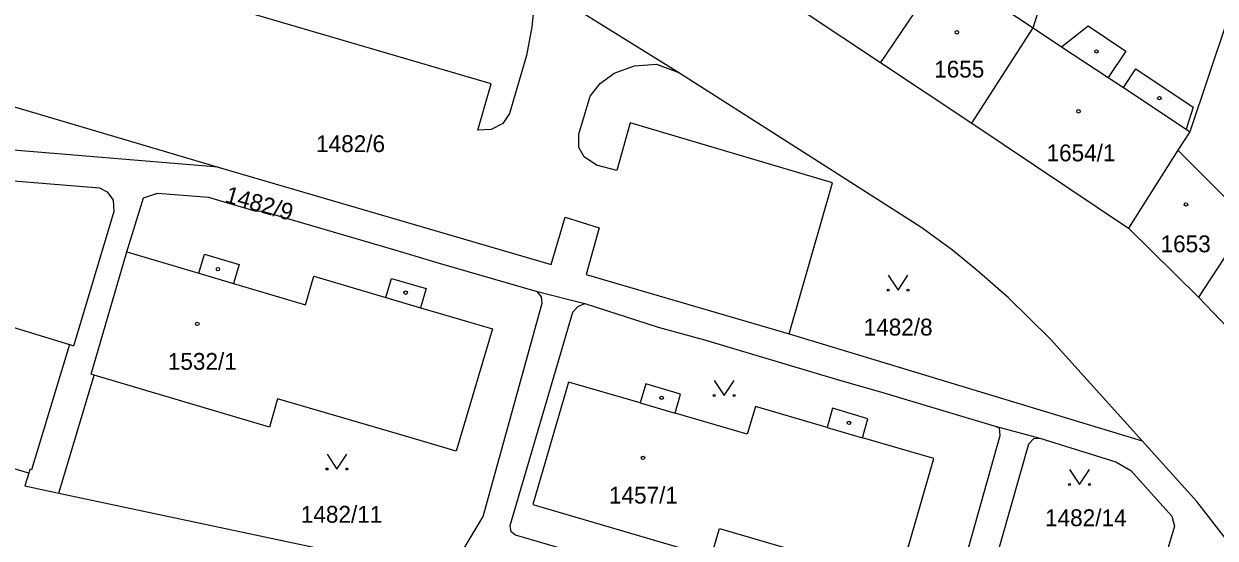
# Model space of a CAD drawing. Extents: x -733394 to -722299, y -1082822 to -1075049.
# Drawn here: x -728440.3 to -728320.2, y -1078792.8 to -1078740.8 of the extents above; entities that cross this region are included whole.
import ezdxf

# ---------------------------------------------------------------- set-up
doc = ezdxf.new("R2010")
doc.units = 0
for name, color, linetype in [('Hranice parcel', 7, 'Continuous'), ('Parcelní čísla', 7, 'Continuous'), ('Vnitřní kresba', 7, 'Continuous'), ('Značky budov', 7, 'Continuous'), ('Značky kultur', 7, 'Continuous')]:
    doc.layers.add(name, color=color, linetype=linetype)

msp = doc.modelspace()

# ---------------------------------------------------------------- linework, layer by layer
at = {"layer": 'Hranice parcel'}
for p, q in [((-728374.37, -1078745.73), (-728390.69, -1078735.56)), ((-728361.64, -1078739.64), (-728353.93, -1078744.76)), ((-728353.93, -1078744.76), (-728344.73, -1078750.87)), ((-728420.71, -1078755.31), (-728480.78, -1078750.36)), ((-728344.73, -1078750.87), (-728328.91, -1078761.46)), ((-728328.91, -1078761.46), (-728321.87, -1078768.42)), ((-728388.54, -1078767.87), (-728383.74, -1078769.07)), ((-728321.87, -1078768.42), (-728314.37, -1078776.32)), ((-728363.14, -1078772.14), (-728327.54, -1078782.94)), ((-728436.78, -1078788.2), (-728433.23, -1078776.3)), ((-728342.36, -1078781.43), (-728337.86, -1078782.65)), ((-728436.78, -1078788.2), (-728409.83, -1078793.94))]:
    msp.add_line(p, q, dxfattribs=at)
for points in [[(-728390.69, -1078735.56), (-728389.16, -1078737.27), (-728388.86, -1078738.91), (-728389.08, -1078741.16), (-728389.63, -1078744.04), (-728391.35, -1078749.91), (-728392.01, -1078750.89), (-728393.19, -1078751.51), (-728394.52, -1078751.59), (-728393.18, -1078746.91), (-728431.05, -1078735.75), (-728430.04, -1078732.22), (-728430.81, -1078731.98), (-728432.47, -1078730.35), (-728428.62, -1078714.01), (-728427.41, -1078713.06)], [(-728343.7, -1078719.86), (-728343.78, -1078720.15), (-728344.33, -1078723.72), (-728345.56, -1078727.79), (-728346.22, -1078730.91), (-728345.09, -1078731.67), (-728353.93, -1078744.76)], [(-728344.73, -1078750.87), (-728338.55, -1078741.24), (-728336.01, -1078733.28), (-728335.26, -1078730.93), (-728334.35, -1078728.08), (-728334.26, -1078727.79)], [(-728442.22, -1078734.48), (-728446.06, -1078747.8), (-728420.71, -1078755.31)], [(-728319, -1078740.61), (-728322.74, -1078751.73), (-728323.94, -1078753.59), (-728328.91, -1078761.46)], [(-728363.14, -1078772.14), (-728358.76, -1078756.9), (-728379.17, -1078750.84), (-728380.52, -1078755.65), (-728382.55, -1078755.1), (-728383.81, -1078754.25), (-728384.34, -1078753.32), (-728384.36, -1078751.99), (-728383.19, -1078748.13), (-728382.2, -1078746.88), (-728380.8, -1078745.82), (-728378.72, -1078745.09), (-728376.5, -1078744.91), (-728374.37, -1078745.73)], [(-728327.54, -1078782.94), (-728336.8, -1078772.66), (-728341.06, -1078768.47), (-728344.18, -1078765.73), (-728346.66, -1078763.69), (-728349.88, -1078761.38), (-728360.56, -1078754.52), (-728374.37, -1078745.73)], [(-728310.73, -1078745.94), (-728310.89, -1078746.41), (-728312.1, -1078749.9), (-728315.12, -1078757.24), (-728315.51, -1078758.04), (-728316.82, -1078760.74), (-728321.87, -1078768.42)], [(-728525.24, -1078760.49), (-728525.51, -1078760.41), (-728524.53, -1078756.65), (-728500.21, -1078751.88), (-728432.69, -1078757.41), (-728431.91, -1078757.81), (-728431.29, -1078758.65), (-728431.25, -1078759.77), (-728435.3, -1078773.36), (-728435.71, -1078773.2)], [(-728420.71, -1078755.31), (-728387.14, -1078765.13), (-728385.73, -1078760.35), (-728382.29, -1078761.42), (-728383.61, -1078766.15), (-728363.14, -1078772.14)], [(-728429.92, -1078763.87), (-728428.23, -1078758.4), (-728426.84, -1078757.93), (-728421.68, -1078758.34), (-728420.68, -1078758.65), (-728417.02, -1078759.7), (-728416.25, -1078759.74), (-728402.81, -1078763.67), (-728398.43, -1078765), (-728388.54, -1078767.87)], [(-728458.32, -1078770.76), (-728455.59, -1078761.47), (-728444.48, -1078764.91), (-728446.04, -1078770.03), (-728435.71, -1078773.2)], [(-728433.23, -1078776.3), (-728433.52, -1078776.2), (-728429.92, -1078763.87)], [(-728429.92, -1078763.87), (-728422.67, -1078766.01), (-728422.1, -1078764.09), (-728418.59, -1078765.13), (-728419.16, -1078767.05), (-728411.91, -1078769.19), (-728411.06, -1078766.31), (-728403.81, -1078768.46), (-728403.24, -1078766.54), (-728399.73, -1078767.57), (-728400.3, -1078769.49), (-728398.55, -1078770.01), (-728393.05, -1078771.64), (-728396.72, -1078783.96), (-728401.81, -1078782.47), (-728414.72, -1078778.69), (-728415.54, -1078781.55), (-728433.23, -1078776.3)], [(-728397.77, -1078796.87), (-728394.01, -1078790.55), (-728388.03, -1078769.03), (-728388.1, -1078768.41), (-728388.54, -1078767.87)], [(-728342.36, -1078781.43), (-728341.95, -1078781.63), (-728341.91, -1078782.43), (-728347.99, -1078804.06), (-728348.14, -1078804.42), (-728348.79, -1078804.68), (-728390.74, -1078792.43), (-728391.16, -1078792.11), (-728391.28, -1078791.47), (-728384.94, -1078769.93), (-728384.44, -1078769.36), (-728383.74, -1078769.07)], [(-728383.74, -1078769.07), (-728376.36, -1078771.44), (-728371.67, -1078772.73), (-728358.4, -1078776.69), (-728353.59, -1078778.08), (-728342.36, -1078781.43)], [(-728435.71, -1078773.2), (-728439.54, -1078785.84), (-728439.7, -1078785.79), (-728439.81, -1078786.18)], [(-728439.81, -1078786.18), (-728457.36, -1078781.04), (-728457.25, -1078780.66), (-728457.44, -1078780.6), (-728455.88, -1078775.22), (-728459.33, -1078774.22)], [(-728370.99, -1078794.64), (-728370.16, -1078791.76), (-728352.13, -1078797.06), (-728348.54, -1078784.72), (-728355.76, -1078782.61), (-728355.2, -1078780.69), (-728358.76, -1078779.64), (-728359.32, -1078781.57), (-728366.54, -1078779.46), (-728367.37, -1078782.25), (-728374.65, -1078780.12), (-728374.09, -1078778.21), (-728377.59, -1078777.19), (-728378.15, -1078779.1), (-728385.38, -1078776.99), (-728389, -1078789.36), (-728370.99, -1078794.64)], [(-728362.13, -1078867.57), (-728362.65, -1078867.12), (-728362.61, -1078866.42), (-728338.99, -1078783.24), (-728338.47, -1078782.7), (-728337.86, -1078782.65)], [(-728337.86, -1078782.65), (-728330.19, -1078785.03), (-728328.68, -1078785.91), (-728324.57, -1078790.53), (-728324.28, -1078791.54), (-728325.88, -1078796.87)], [(-728317.82, -1078798.39), (-728315.86, -1078798.04), (-728317.44, -1078795.4), (-728319.12, -1078792.83), (-728322.05, -1078789.04), (-728327.54, -1078782.94)], [(-728439.81, -1078786.18), (-728440.2, -1078787.46), (-728437.07, -1078788.14), (-728436.78, -1078788.2)]]:
    msp.add_lwpolyline(points, dxfattribs=at)
at = {"layer": 'Vnitřní kresba'}
for p, q in [((-728345.19, -1078736.82), (-728338.55, -1078741.24)), ((-728338.55, -1078741.24), (-728335.68, -1078743.15)), ((-728335.68, -1078743.15), (-728332.99, -1078741.03)), ((-728332.99, -1078741.03), (-728329.21, -1078743.59)), ((-728335.68, -1078743.15), (-728330.98, -1078746.26)), ((-728329.21, -1078743.59), (-728330.98, -1078746.26)), ((-728330.98, -1078746.26), (-728329.44, -1078747.28)), ((-728329.44, -1078747.28), (-728328.19, -1078745.4)), ((-728328.19, -1078745.4), (-728322.4, -1078749.25)), ((-728329.44, -1078747.28), (-728323.11, -1078751.48)), ((-728322.4, -1078749.25), (-728323.11, -1078751.48)), ((-728323.11, -1078751.48), (-728322.74, -1078751.73)), ((-728323.94, -1078753.59), (-728316.82, -1078760.74)), ((-728422.67, -1078766.01), (-728419.16, -1078767.05)), ((-728403.81, -1078768.46), (-728400.3, -1078769.49)), ((-728378.15, -1078779.1), (-728374.65, -1078780.12)), ((-728359.32, -1078781.57), (-728355.76, -1078782.61))]:
    msp.add_line(p, q, dxfattribs=at)
at = {"layer": 'Značky budov'}
for centre in [(-728346.23, -1078741.7), (-728332.16, -1078743.63), (-728325.81, -1078748.34), (-728333.96, -1078749.67), (-728323.13, -1078759.07), (-728420.74, -1078765.6), (-728401.81, -1078767.97), (-728422.82, -1078771.12), (-728376, -1078778.58), (-728357.1, -1078781.12), (-728377.88, -1078784.65)]:
    msp.add_circle(centre, 0.175, dxfattribs=at)
at = {"layer": 'Značky kultur'}
for points in [[(-728353.16, -1078766.21), (-728352.16, -1078767.71), (-728351.16, -1078766.21)], [(-728370.69, -1078776.84), (-728369.69, -1078778.34), (-728368.69, -1078776.84)], [(-728409.74, -1078784.27), (-728408.74, -1078785.77), (-728407.74, -1078784.27)], [(-728334.87, -1078785.83), (-728333.87, -1078787.33), (-728332.87, -1078785.83)]]:
    msp.add_lwpolyline(points, dxfattribs=at)
for centre in [(-728353.16, -1078767.71), (-728351.16, -1078767.71), (-728370.69, -1078778.34), (-728368.69, -1078778.34), (-728409.74, -1078785.77), (-728407.74, -1078785.77), (-728334.87, -1078787.33), (-728332.87, -1078787.33)]:
    msp.add_circle(centre, 0.1, dxfattribs=at)

# ---------------------------------------------------------------- texts
at = {"layer": 'Parcelní čísla'}
for s, p in [('1655', (-728348.52, -1078746.27)), ('1482/6', (-728410.84, -1078753.79)), ('1654/1', (-728337.19, -1078754.72)), ('1653', (-728325.69, -1078763.9)), ('1482/8', (-728355.63, -1078772.3)), ('1532/1', (-728425.79, -1078775.76)), ('1457/1', (-728381.31, -1078789.26)), ('1482/11', (-728412.38, -1078791.19)), ('1482/14', (-728337.34, -1078791.54))]:
    msp.add_text(s, height=1.7, dxfattribs=at).set_placement(p)
msp.add_text('1482/9', height=1.7, rotation=344, dxfattribs=at).set_placement((-728420.13, -1078758.82))

doc.saveas('drawing.dxf')
